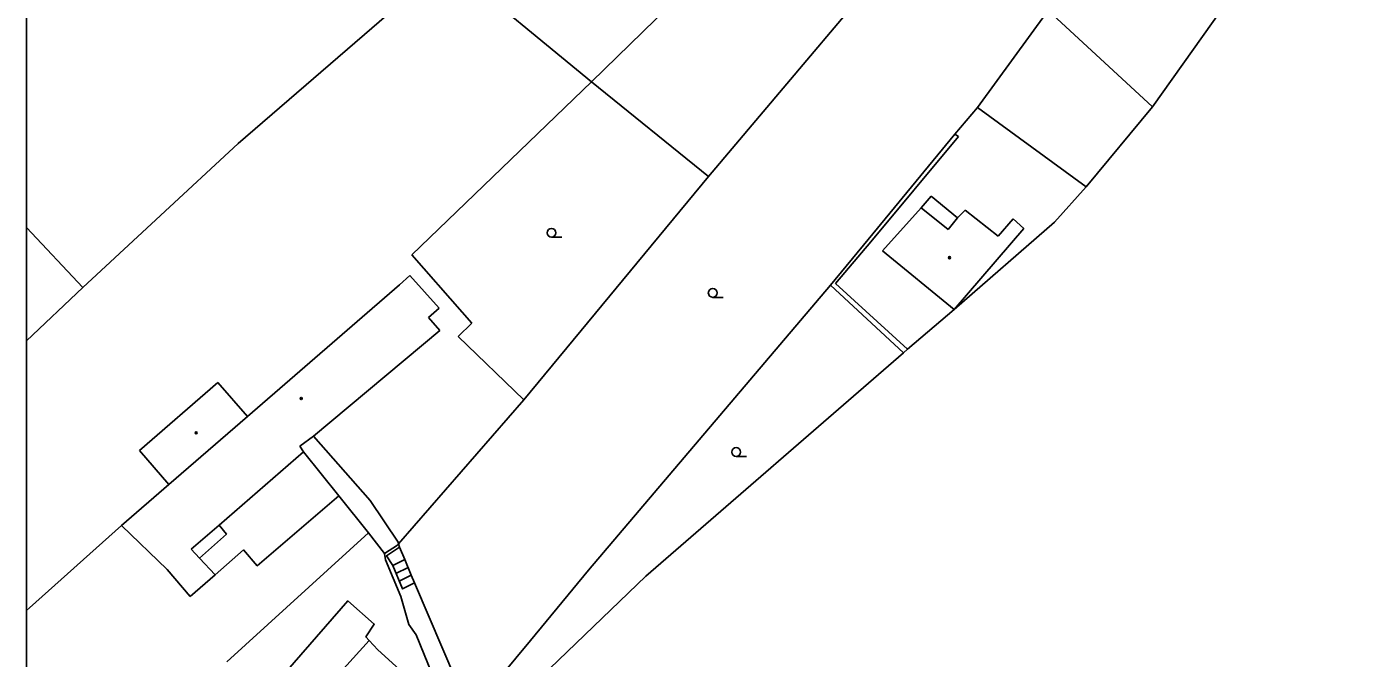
# Model space of a CAD drawing. Extents: x -598233 to -596890, y -1157848 to -1156431.
# Drawn here: x -598232.9 to -598120.1, y -1156844.7 to -1156791.2 of the extents above; entities that cross this region are included whole.
import ezdxf

# ---------------------------------------------------------------- set-up
doc = ezdxf.new("R2010")
doc.units = 0
for name, color, linetype in [('Level 11', 7, 'Continuous'), ('Level 36', 7, 'Continuous'), ('Level 39', 7, 'Continuous'), ('Level 5', 7, 'Continuous'), ('Level 51', 7, 'Continuous'), ('Level 52', 7, 'Continuous'), ('Level 7', 7, 'Continuous'), ('Level 8', 7, 'Continuous'), ('Vrstva 60', 7, 'Continuous'), ('zajmove_uzemi', 7, 'Continuous')]:
    doc.layers.add(name, color=color, linetype=linetype)

msp = doc.modelspace()

# ---------------------------------------------------------------- linework, layer by layer
at = {"layer": 'Level 11'}
for points in [[(-598190.8, -1156822.82), (-598201.4, -1156835.03)], [(-598208.61, -1156825.92), (-598203.81, -1156831.35), (-598201.44, -1156834.89)], [(-598206.4699, -1156830.96), (-598209.44, -1156827.23)], [(-598224.85, -1156833.46), (-598232.6599, -1156840.44), (-598232.8901, -1156840.6684)], [(-598216.6, -1156833.43), (-598215.9699, -1156834.2), (-598218.25, -1156836.24)], [(-598215.93, -1156845), (-598203.95, -1156834.08)], [(-598201.9, -1156836.86), (-598202.4099, -1156836.03), (-598201.32, -1156835.3)], [(-598201.4, -1156835.03), (-598201.49, -1156835.14)], [(-598201.4, -1156835.03), (-598201.44, -1156834.89)], [(-598201.32, -1156835.3), (-598201.4, -1156835.03)], [(-598200.88, -1156836.35), (-598201.32, -1156835.3)], [(-598201.9, -1156836.86), (-598200.88, -1156836.35)], [(-598200.05, -1156838.33), (-598201.07, -1156838.83), (-598201.9, -1156836.86)], [(-598201.62, -1156837.52), (-598200.6, -1156837.01)], [(-598200.05, -1156838.33), (-598200.32, -1156837.67), (-598200.88, -1156836.35)], [(-598200.32, -1156837.67), (-598201.35, -1156838.18)], [(-598195.34, -1156849.35), (-598200.05, -1156838.33)], [(-598212.88, -1156848.12), (-598205.7, -1156839.85), (-598203.46, -1156841.81), (-598204.18, -1156842.9), (-598203.89, -1156843.19)]]:
    msp.add_lwpolyline(points, dxfattribs=at)
at = {"layer": 'Level 36'}
for p, q in [((-598188.45, -1156809.065), (-598187.575, -1156809.065)), ((-598174.8, -1156814.155), (-598173.925, -1156814.155)), ((-598172.82, -1156827.625), (-598171.945, -1156827.625))]:
    msp.add_line(p, q, dxfattribs=at)
for centre in [(-598188.4501, -1156808.6899), (-598174.8001, -1156813.7799), (-598172.8201, -1156827.2499)]:
    msp.add_circle(centre, 0.375, dxfattribs=at)
at = {"layer": 'Level 39'}
for centre, radius in [((-598154.75, -1156810.8), 0.09), ((-598154.75, -1156810.8), 0.0398), ((-598209.64, -1156822.7199), 0.09), ((-598209.64, -1156822.7199), 0.0398), ((-598218.54, -1156825.62), 0.09), ((-598218.54, -1156825.62), 0.0398)]:
    msp.add_circle(centre, radius, dxfattribs=at)
at = {"layer": 'Level 5'}
for points in [[(-598214.2, -1156824.24), (-598201.32, -1156813.09)], [(-598201.32, -1156813.09), (-598200.44, -1156812.3)], [(-598200.44, -1156812.3), (-598197.95, -1156815.07)], [(-598197.95, -1156815.07), (-598198.86, -1156815.85)], [(-598198.86, -1156815.85), (-598197.9, -1156816.96)], [(-598197.9, -1156816.96), (-598208.61, -1156825.92)], [(-598223.33, -1156827.11), (-598216.69, -1156821.37)], [(-598216.69, -1156821.37), (-598214.2, -1156824.24)], [(-598220.84, -1156829.99), (-598214.2, -1156824.24)], [(-598208.61, -1156825.92), (-598209.76, -1156826.76)], [(-598209.76, -1156826.76), (-598209.44, -1156827.23)], [(-598220.84, -1156829.99), (-598223.33, -1156827.11)], [(-598209.44, -1156827.23), (-598216.6, -1156833.43)], [(-598224.85, -1156833.46), (-598220.84, -1156829.99)], [(-598220.99, -1156837.18), (-598224.85, -1156833.46)], [(-598216.6, -1156833.43), (-598218.95, -1156835.4699)], [(-598218.95, -1156835.4699), (-598218.25, -1156836.24)], [(-598218.25, -1156836.24), (-598216.94, -1156837.64)], [(-598219.05, -1156839.48), (-598220.99, -1156837.18)], [(-598216.94, -1156837.64), (-598219.05, -1156839.48)], [(-598203.89, -1156843.19), (-598210.39, -1156850.38)], [(-598203.15, -1156844), (-598203.89, -1156843.19)], [(-598199.45, -1156847.36), (-598203.15, -1156844)]]:
    msp.add_lwpolyline(points, dxfattribs=at)
at = {"layer": 'Level 51'}
for q in [(-598232.8901, -1156808.2423), (-598232.8901, -1156817.8374)]:
    msp.add_line((-598228.12, -1156813.32), q, dxfattribs=at)
for points in [[(-598175.1599, -1156803.94), (-598155.89, -1156781.09)], [(-598214.99, -1156801.12), (-598197.28, -1156785.85)], [(-598197.28, -1156785.85), (-598185.08, -1156795.9)], [(-598185.08, -1156795.9), (-598174.23, -1156785.34)], [(-598152.39, -1156798.08), (-598146.39, -1156789.87)], [(-598185.08, -1156795.9), (-598200.29, -1156810.56)], [(-598185.08, -1156795.9), (-598175.1599, -1156803.94)], [(-598154.3, -1156800.35), (-598152.39, -1156798.08)], [(-598143.19, -1156804.8), (-598152.39, -1156798.08)], [(-598143.19, -1156804.8), (-598137.57, -1156798.02)], [(-598161.63, -1156809.25), (-598154.3, -1156800.35)], [(-598161.43, -1156809.45), (-598154, -1156800.54)], [(-598154, -1156800.54), (-598154.3, -1156800.35)], [(-598214.99, -1156801.12), (-598228.12, -1156813.32)], [(-598175.1599, -1156803.94), (-598190.8, -1156822.82)], [(-598145.87, -1156807.79), (-598143.19, -1156804.8)], [(-598157.15, -1156806.57), (-598156.3, -1156805.6)], [(-598156.3, -1156805.6), (-598154.09, -1156807.42)], [(-598154.37, -1156815.18), (-598145.87, -1156807.79)], [(-598164.84, -1156813.13), (-598161.63, -1156809.25)], [(-598164.4099, -1156812.99), (-598161.43, -1156809.45)], [(-598200.29, -1156810.56), (-598196.03, -1156815.4)], [(-598185.31, -1156837.25), (-598164.84, -1156813.13)], [(-598158.65, -1156818.85), (-598164.84, -1156813.13)], [(-598158.31, -1156818.54), (-598164.4099, -1156812.99)], [(-598195.19, -1156816.33), (-598196.03, -1156815.4)], [(-598158.31, -1156818.54), (-598154.37, -1156815.18)], [(-598196.35, -1156817.4699), (-598195.19, -1156816.33)], [(-598196.35, -1156817.4699), (-598190.8, -1156822.82)], [(-598180.46, -1156837.75), (-598158.65, -1156818.85)], [(-598158.65, -1156818.85), (-598158.31, -1156818.54)], [(-598190.24, -1156843.19), (-598185.31, -1156837.25)], [(-598195.34, -1156849.35), (-598190.24, -1156843.19)]]:
    msp.add_lwpolyline(points, dxfattribs=at)
at = {"layer": 'Level 52'}
for points in [[(-598160.42, -1156810.21), (-598157.15, -1156806.57)], [(-598157.15, -1156806.57), (-598154.87, -1156808.42)], [(-598154.87, -1156808.42), (-598154.09, -1156807.42)], [(-598154.09, -1156807.42), (-598153.42, -1156806.78)], [(-598153.42, -1156806.78), (-598150.64, -1156808.98)], [(-598150.64, -1156808.98), (-598149.36, -1156807.51)], [(-598149.36, -1156807.51), (-598148.46, -1156808.33)], [(-598148.46, -1156808.33), (-598154.37, -1156815.18)], [(-598154.37, -1156815.18), (-598160.42, -1156810.21)]]:
    msp.add_lwpolyline(points, dxfattribs=at)
at = {"layer": 'Level 7'}
for points in [[(-598063.3, -1156715.15), (-598064.52, -1156716.23), (-598078.88, -1156728.85), (-598090.53, -1156740.18), (-598095.06, -1156744.59), (-598105.71, -1156756.28), (-598115.63, -1156767.17), (-598137.57, -1156798.02)], [(-598137.57, -1156798.02), (-598146.39, -1156789.87)], [(-598206.4699, -1156830.96), (-598213.36, -1156836.87), (-598214.53, -1156835.54), (-598216.94, -1156837.64)], [(-598203.95, -1156834.08), (-598206.4699, -1156830.96)], [(-598202.6, -1156835.85), (-598203.95, -1156834.08)], [(-598202.6, -1156835.85), (-598202.5, -1156836.38), (-598201.2, -1156839.48)], [(-598194.51, -1156851.28), (-598180.46, -1156837.75)], [(-598201.2, -1156839.48), (-598200.52, -1156841.85), (-598199.9, -1156842.73), (-598197.25, -1156849.23), (-598195.14, -1156855.94), (-598198.51, -1156859.7)]]:
    msp.add_lwpolyline(points, dxfattribs=at)
at = {"layer": 'Level 8'}
msp.add_lwpolyline([(-598202.6, -1156835.85), (-598201.49, -1156835.14)], dxfattribs=at)
at = {"layer": 'Vrstva 60'}
msp.add_lwpolyline([(-598232.8901, -1156430.8558), (-598232.8901, -1157835.5817)], dxfattribs=at)
at = {"layer": 'zajmove_uzemi'}
msp.add_lwpolyline([(-598232.8901, -1156430.8558), (-596890.4624, -1156430.8558), (-596890.4624, -1157848.4611), (-598232.8901, -1157848.4611)], close=True, dxfattribs=at)

doc.saveas('drawing.dxf')
